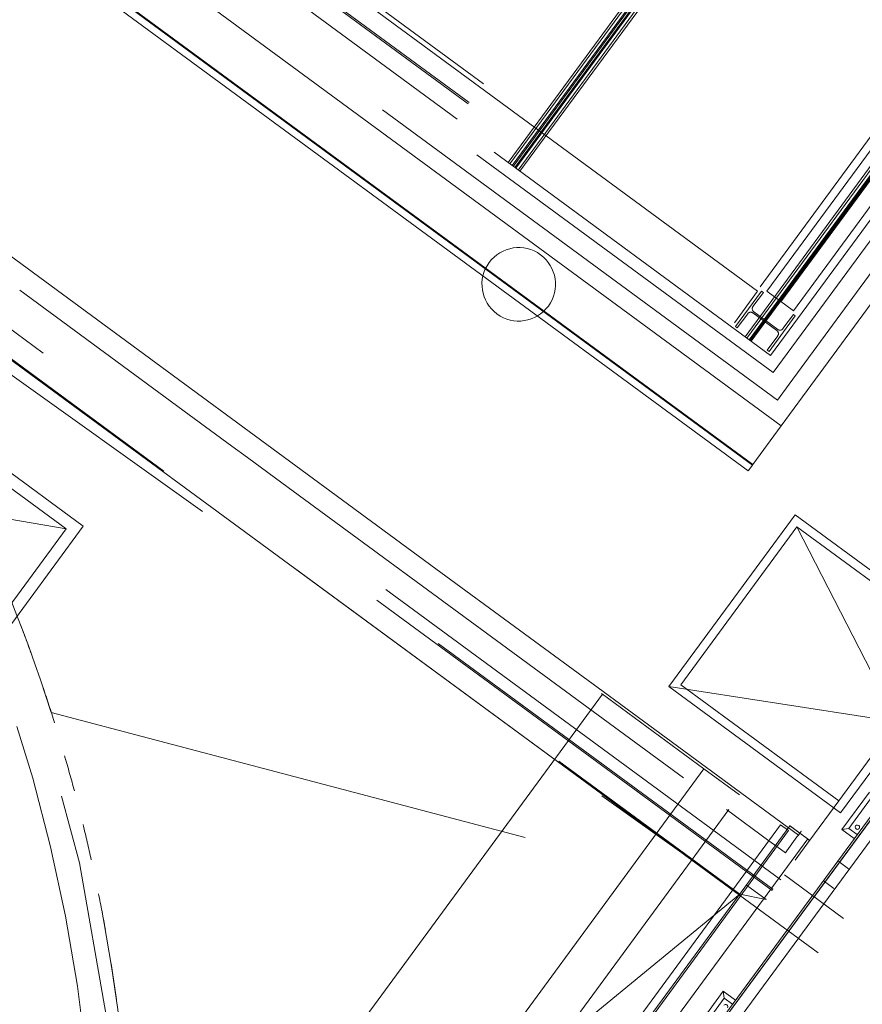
# Model space of a CAD drawing. Header units: metres. Extents: x 135583 to 135939, y 457896 to 458258.
# Tile 390 of 599: x 135817.13 to 135820.57, y 457950.76 to 457954.78. Entities that reach past the tile are written whole.
import ezdxf

# ---------------------------------------------------------------- set-up
doc = ezdxf.new("R2010")
doc.units = ezdxf.units.M
doc.linetypes.add('Hidden', pattern=[4, 2, -2])
doc.layers.add('NIEUWE INSTALLATIE', color=250, linetype='Continuous', lineweight=0)

msp = doc.modelspace()

# ---------------------------------------------------------------- linework, layer by layer
at = {"layer": 'NIEUWE INSTALLATIE', "linetype": 'Hidden'}
for p, q in [((135799.728, 457968.4442), (135820.1975, 457953.4057)), ((135799.728, 457968.4442), (135820.1975, 457953.4057)), ((135799.6581, 457968.4335), (135820.2082, 457953.3358)), ((135799.6581, 457968.4335), (135820.2082, 457953.3358)), ((135820.2253, 457953.2239), (135799.6107, 457968.3691)), ((135820.2253, 457953.2239), (135799.6107, 457968.3691)), ((135820.2389, 457951.2663), (135809.1982, 457959.3777)), ((135820.2389, 457951.2663), (135809.1982, 457959.3777)), ((135820.2033, 457951.223), (135809.1675, 457959.3308)), ((135820.2033, 457951.223), (135809.1675, 457959.3308)), ((135809.1711, 457959.3356), (135820.2069, 457951.2278)), ((135809.1711, 457959.3356), (135820.2069, 457951.2278)), ((135819.867, 457951.3534), (135809.3645, 457959.0694)), ((135819.867, 457951.3534), (135809.3645, 457959.0694)), ((135819.1263, 457954.1926), (135822.2229, 457958.4074)), ((135819.1263, 457954.1926), (135822.2229, 457958.4074)), ((135822.2302, 457958.402), (135819.1336, 457954.1872)), ((135822.2302, 457958.402), (135819.1336, 457954.1872)), ((135822.2399, 457958.3949), (135819.1434, 457954.1801)), ((135822.2399, 457958.3949), (135819.1434, 457954.1801)), ((135819.1474, 457954.1771), (135822.2439, 457958.3919)), ((135819.1474, 457954.1771), (135822.2439, 457958.3919)), ((135819.1539, 457954.1724), (135822.2504, 457958.3872)), ((135819.1539, 457954.1724), (135822.2504, 457958.3872)), ((135822.2545, 457958.3842), (135819.1579, 457954.1694)), ((135822.2545, 457958.3842), (135819.1579, 457954.1694)), ((135819.1677, 457954.1622), (135822.2642, 457958.377)), ((135819.1677, 457954.1622), (135822.2642, 457958.377)), ((135822.2715, 457958.3717), (135819.1749, 457954.1569)), ((135822.2715, 457958.3717), (135819.1749, 457954.1569)), ((135820.0934, 457953.4821), (135823.1899, 457957.6969)), ((135820.0934, 457953.4821), (135823.1899, 457957.6969)), ((135823.1972, 457957.6915), (135820.1007, 457953.4768)), ((135823.1972, 457957.6915), (135820.1007, 457953.4768)), ((135823.2069, 457957.6844), (135820.1104, 457953.4696)), ((135823.2069, 457957.6844), (135820.1104, 457953.4696)), ((135820.1145, 457953.4666), (135823.211, 457957.6814)), ((135820.1145, 457953.4666), (135823.211, 457957.6814)), ((135823.2142, 457957.6791), (135820.1177, 457953.4643)), ((135823.2142, 457957.6791), (135820.1177, 457953.4643)), ((135823.4757, 457957.6482), (135820.2726, 457953.2884)), ((135823.4757, 457957.6482), (135820.2726, 457953.2884)), ((135820.1975, 457953.4057), (135823.294, 457957.6204)), ((135820.1975, 457953.4057), (135823.294, 457957.6204)), ((135820.2082, 457953.3358), (135823.3639, 457957.6311)), ((135820.2082, 457953.3358), (135823.3639, 457957.6311)), ((135820.1547, 457953.6852), (135823.0144, 457957.5777)), ((135820.1547, 457953.6852), (135823.0144, 457957.5777)), ((135823.039, 457957.5563), (135820.1825, 457953.6682)), ((135823.039, 457957.5563), (135820.1825, 457953.6682)), ((135823.0907, 457957.5182), (135820.2342, 457953.6302)), ((135823.0907, 457957.5182), (135820.2342, 457953.6302)), ((135823.0961, 457957.5143), (135820.2396, 457953.6263)), ((135823.0961, 457957.5143), (135820.2396, 457953.6263)), ((135820.2323, 457953.6287), (135823.0829, 457957.5088)), ((135820.2323, 457953.6287), (135823.0829, 457957.5088)), ((135820.2387, 457953.6239), (135823.0894, 457957.5041)), ((135820.2387, 457953.6239), (135823.0894, 457957.5041)), ((135820.2913, 457953.5882), (135823.1478, 457957.4763)), ((135820.2913, 457953.5882), (135823.1478, 457957.4763)), ((135820.1443, 457953.6681), (135817.4014, 457955.6832)), ((135820.1443, 457953.6681), (135817.4014, 457955.6832)), ((135820.1443, 457953.6681), (135817.4014, 457955.6832)), ((135817.4147, 457955.6983), (135820.1547, 457953.6852)), ((135817.4147, 457955.6983), (135820.1547, 457953.6852)), ((135817.3523, 457955.6163), (135820.0952, 457953.6012)), ((135817.3523, 457955.6163), (135820.0952, 457953.6012)), ((135817.3523, 457955.6163), (135820.0952, 457953.6012)), ((135817.3558, 457955.6212), (135820.0987, 457953.606)), ((135817.3558, 457955.6212), (135820.0987, 457953.606)), ((135817.3558, 457955.6212), (135820.0987, 457953.606)), ((135817.3067, 457955.5543), (135820.0496, 457953.5391)), ((135817.3067, 457955.5543), (135820.0496, 457953.5391)), ((135817.3067, 457955.5543), (135820.0496, 457953.5391)), ((135816.1101, 457954.118), (135820.0716, 457951.2075)), ((135816.1101, 457954.118), (135820.0716, 457951.2075)), ((135816.2507, 457953.9302), (135820.0716, 457951.2075)), ((135816.2507, 457953.9302), (135820.0716, 457951.2075)), ((135820.3624, 457953.7923), (135820.356, 457953.7971)), ((135820.3624, 457953.7923), (135820.356, 457953.7971)), ((135820.3313, 457953.7635), (135820.3378, 457953.7588)), ((135820.3313, 457953.7635), (135820.3378, 457953.7588)), ((135817.1337, 457953.6717), (135817.8251, 457953.1638)), ((135817.1337, 457953.6717), (135817.8251, 457953.1638)), ((135817.1337, 457953.6717), (135817.8251, 457953.1638)), ((135817.1337, 457953.6717), (135817.8251, 457953.1638)), ((135820.1443, 457953.6681), (135820.0496, 457953.5391)), ((135820.1443, 457953.6681), (135820.0496, 457953.5391)), ((135820.1443, 457953.6681), (135820.0496, 457953.5391)), ((135820.1605, 457953.6686), (135820.0539, 457953.5235)), ((135820.1605, 457953.6686), (135820.0539, 457953.5235)), ((135820.1255, 457953.605), (135820.1681, 457953.663)), ((135820.1255, 457953.605), (135820.1681, 457953.663)), ((135820.1681, 457953.663), (135820.1605, 457953.6686)), ((135820.1681, 457953.663), (135820.1605, 457953.6686)), ((135820.2913, 457953.5882), (135820.1825, 457953.6682)), ((135820.2913, 457953.5882), (135820.1825, 457953.6682)), ((135820.2598, 457953.6662), (135820.2663, 457953.6615)), ((135820.2598, 457953.6662), (135820.2663, 457953.6615)), ((135820.2387, 457953.6239), (135820.2323, 457953.6287)), ((135820.2387, 457953.6239), (135820.2323, 457953.6287)), ((135820.1252, 457953.5791), (135820.2235, 457953.5069)), ((135820.1252, 457953.5791), (135820.2235, 457953.5069)), ((135820.227, 457953.5117), (135820.1287, 457953.584)), ((135820.227, 457953.5117), (135820.1287, 457953.584)), ((135820.0616, 457953.5179), (135820.1042, 457953.5759)), ((135820.0616, 457953.5179), (135820.1042, 457953.5759)), ((135820.1917, 457953.4223), (135820.2983, 457953.5674)), ((135820.1917, 457953.4223), (135820.2983, 457953.5674)), ((135820.2906, 457953.573), (135820.248, 457953.515)), ((135820.2906, 457953.573), (135820.248, 457953.515)), ((135820.2983, 457953.5674), (135820.2906, 457953.573)), ((135820.2983, 457953.5674), (135820.2906, 457953.573)), ((135820.0539, 457953.5235), (135820.0616, 457953.5179)), ((135820.0539, 457953.5235), (135820.0616, 457953.5179)), ((135820.2267, 457953.4859), (135820.1841, 457953.4279)), ((135820.2267, 457953.4859), (135820.1841, 457953.4279)), ((135820.1841, 457953.4279), (135820.1917, 457953.4223)), ((135820.1841, 457953.4279), (135820.1917, 457953.4223)), ((135820.2726, 457953.2884), (135820.2253, 457953.2239)), ((135820.2726, 457953.2884), (135820.2253, 457953.2239)), ((135817.3231, 457952.6982), (135816.8395, 457953.0535)), ((135817.9989, 457953.0361), (135818.0633, 457952.9888)), ((135817.9989, 457953.0361), (135818.0633, 457952.9888)), ((135817.9989, 457953.0361), (135818.0633, 457952.9888)), ((135817.9989, 457953.0361), (135818.0633, 457952.9888)), ((135818.2297, 457952.8665), (135820.0171, 457951.5533)), ((135818.2297, 457952.8665), (135820.0171, 457951.5533)), ((135818.2297, 457952.8665), (135820.0171, 457951.5533)), ((135818.2297, 457952.8665), (135820.0171, 457951.5533)), ((135816.9678, 457952.2147), (135817.3231, 457952.6982)), ((135819.831, 457952.0623), (135820.3047, 457952.707)), ((135820.3047, 457952.707), (135820.9494, 457952.2334)), ((135818.8322, 457952.5356), (135819.5139, 457952.0347)), ((135818.8322, 457952.5356), (135819.5139, 457952.0347)), ((135818.8322, 457952.5356), (135819.5139, 457952.0347)), ((135818.8322, 457952.5356), (135819.5139, 457952.0347)), ((135820.4757, 457951.5887), (135820.9494, 457952.2334)), ((135819.831, 457952.0623), (135820.4757, 457951.5887)), ((135817.2626, 457951.9494), (135820.0716, 457951.2075)), ((135817.2626, 457951.9494), (135820.0716, 457951.2075)), ((135820.3573, 457951.4275), (135820.4757, 457951.5887)), ((135820.3573, 457951.4275), (135820.4757, 457951.5887)), ((135820.2766, 457951.4865), (135816.7897, 457946.7404)), ((135820.2766, 457951.4865), (135816.7897, 457946.7404)), ((135820.2766, 457951.4865), (135816.7897, 457946.7404)), ((135820.2766, 457951.4865), (135816.7897, 457946.7404)), ((135820.3169, 457951.457), (135820.2766, 457951.4865)), ((135820.3169, 457951.457), (135820.2766, 457951.4865)), ((135820.3169, 457951.457), (135820.2766, 457951.4865)), ((135820.3169, 457951.457), (135820.2766, 457951.4865)), ((135820.2846, 457951.4806), (135820.3168, 457951.4569)), ((135820.2846, 457951.4806), (135820.3168, 457951.4569)), ((135820.2846, 457951.4806), (135820.3168, 457951.4569)), ((135820.2846, 457951.4806), (135820.3168, 457951.4569)), ((135820.3103, 457951.448), (135820.3119, 457951.4501)), ((135820.3103, 457951.448), (135820.3119, 457951.4501)), ((135820.3103, 457951.448), (135820.3119, 457951.4501)), ((135820.3103, 457951.448), (135820.3119, 457951.4501)), ((135820.3111, 457951.449), (135820.3103, 457951.448)), ((135820.3111, 457951.449), (135820.3103, 457951.448)), ((135820.3111, 457951.449), (135820.3103, 457951.448)), ((135820.3111, 457951.449), (135820.3103, 457951.448)), ((135820.1909, 457951.4257), (135820.223, 457951.4021)), ((135820.1909, 457951.4257), (135820.223, 457951.4021)), ((135820.1909, 457951.4257), (135820.223, 457951.4021)), ((135820.1909, 457951.4257), (135820.223, 457951.4021)), ((135820.3491, 457951.4332), (135820.3488, 457951.4329)), ((135820.3491, 457951.4332), (135820.3488, 457951.4329)), ((135820.3491, 457951.4332), (135820.3488, 457951.4329)), ((135820.3491, 457951.4332), (135820.3488, 457951.4329)), ((135820.3569, 457951.4269), (135820.3572, 457951.4273)), ((135820.3572, 457951.4273), (135820.3569, 457951.427)), ((135820.3569, 457951.4269), (135820.3572, 457951.4273)), ((135820.3572, 457951.4273), (135820.3569, 457951.427)), ((135820.3569, 457951.4269), (135820.3572, 457951.4273)), ((135820.3572, 457951.4273), (135820.3569, 457951.427)), ((135820.3569, 457951.4269), (135820.3572, 457951.4273)), ((135820.3572, 457951.4273), (135820.3569, 457951.427)), ((135820.3572, 457951.4274), (135820.3573, 457951.4275)), ((135820.3572, 457951.4274), (135820.3573, 457951.4275)), ((135820.2578, 457951.3765), (135820.2586, 457951.3776)), ((135820.2578, 457951.3765), (135820.2586, 457951.3776)), ((135820.2578, 457951.3765), (135820.2586, 457951.3776)), ((135820.2578, 457951.3765), (135820.2586, 457951.3776)), ((135820.3918, 457950.9678), (135819.8725, 457951.3494)), ((135820.3918, 457950.9678), (135819.8725, 457951.3494)), ((135820.4718, 457951.3434), (135820.5152, 457951.3115)), ((135820.4718, 457951.3434), (135820.5152, 457951.3115)), ((135820.2537, 457951.2865), (135820.4955, 457951.1089)), ((135820.2537, 457951.2865), (135820.4955, 457951.1089)), ((135820.4126, 457951.2628), (135820.4559, 457951.2309)), ((135820.4126, 457951.2628), (135820.4559, 457951.2309)), ((135820.0716, 457951.2075), (135817.5569, 457949.1435)), ((135820.0716, 457951.2075), (135817.5569, 457949.1435)), ((135820.0716, 457951.2075), (135820.1797, 457951.1857)), ((135820.0716, 457951.2075), (135820.1797, 457951.1857)), ((135820.0991, 457951.2449), (135820.1797, 457951.1857)), ((135820.0991, 457951.2449), (135820.1797, 457951.1857)), ((135820.2033, 457951.223), (135820.2069, 457951.2278)), ((135820.2033, 457951.223), (135820.2069, 457951.2278))]:
    msp.add_line(p, q, dxfattribs=at)
at = {"layer": 'NIEUWE INSTALLATIE'}
for p, q in [((135799.4414, 457968.4004), (135820.2413, 457953.1191)), ((135820.1235, 457952.9586), (135799.3235, 457968.24)), ((135820.1252, 457952.9611), (135799.3253, 457968.2424)), ((135820.1063, 457952.9353), (135799.3064, 457968.2166)), ((135819.867, 457951.3534), (135809.3645, 457959.0694)), ((135819.867, 457951.3534), (135809.3645, 457959.0694)), ((135820.2413, 457953.1191), (135823.5806, 457957.6643)), ((135823.58, 457955.5742), (135816.8257, 457946.3806)), ((135816.8368, 457946.3823), (135823.5864, 457955.5694)), ((135823.5871, 457955.5689), (135816.838, 457946.3825)), ((135816.9056, 457946.3928), (135823.626, 457955.5403)), ((135815.6124, 457954.9011), (135818.8321, 457952.5356)), ((135815.6124, 457954.9011), (135818.8321, 457952.5356)), ((135817.8252, 457953.1637), (135817.9988, 457953.0361)), ((135817.8252, 457953.1637), (135817.9988, 457953.0361)), ((135817.393, 457952.7089), (135816.8288, 457953.1234)), ((135816.8289, 457953.1235), (135817.393, 457952.709)), ((135820.2413, 457953.1191), (135820.1252, 457952.9611)), ((135818.0633, 457952.9888), (135818.2297, 457952.8665)), ((135818.0633, 457952.9888), (135818.2297, 457952.8665)), ((135820.1235, 457952.9586), (135820.1063, 457952.9353)), ((135820.1252, 457952.9611), (135820.1235, 457952.9586)), ((135816.6619, 457952.8117), (135817.3231, 457952.6982)), ((135820.2972, 457952.756), (135819.7821, 457952.0549)), ((135820.9983, 457952.2409), (135820.2972, 457952.756)), ((135816.9785, 457952.1448), (135817.393, 457952.7089)), ((135817.393, 457952.7089), (135817.393, 457952.709)), ((135820.7125, 457951.911), (135820.3047, 457952.707)), ((135820.4832, 457951.5398), (135820.9983, 457952.2409)), ((135819.7821, 457952.0549), (135820.4832, 457951.5398)), ((135819.7821, 457952.0549), (135820.7125, 457951.911)), ((135816.0361, 457947.2931), (135819.5115, 457952.0236)), ((135819.518, 457952.0188), (135819.5078, 457952.0264)), ((135819.5115, 457952.0236), (135819.9257, 457951.7193)), ((135819.5139, 457952.0347), (135820.3111, 457951.449)), ((135819.5139, 457952.0347), (135820.3111, 457951.449)), ((135816.4503, 457946.9888), (135819.9257, 457951.7193)), ((135819.9257, 457951.7193), (135820.0713, 457951.6135)), ((135820.6013, 457951.6244), (135820.4888, 457951.4713)), ((135820.5167, 457951.4756), (135820.6055, 457951.5965)), ((135816.5959, 457946.883), (135820.0266, 457951.5526)), ((135820.0172, 457951.5533), (135820.1908, 457951.4257)), ((135820.0172, 457951.5533), (135820.1908, 457951.4257)), ((135816.763, 457946.76), (135820.2384, 457951.4904)), ((135820.2384, 457951.4904), (135820.2706, 457951.4668)), ((135816.7952, 457946.7363), (135820.2706, 457951.4668)), ((135820.2706, 457951.4668), (135820.2708, 457951.467)), ((135820.3111, 457951.449), (135820.3052, 457951.441)), ((135820.3111, 457951.449), (135820.3052, 457951.441)), ((135820.317, 457951.4571), (135820.3111, 457951.449)), ((135820.317, 457951.4571), (135820.3111, 457951.449)), ((135820.3572, 457951.4273), (135820.3169, 457951.4569)), ((135820.3169, 457951.4569), (135820.341, 457951.4391)), ((135820.3572, 457951.4273), (135820.3169, 457951.4569)), ((135820.3169, 457951.4569), (135820.341, 457951.4391)), ((135820.4888, 457951.4713), (135820.5167, 457951.4756)), ((135820.4888, 457951.4713), (135820.5387, 457951.4346)), ((135820.5506, 457951.4507), (135820.5167, 457951.4756)), ((135820.3488, 457951.4329), (135816.8011, 457946.604)), ((135820.3488, 457951.4329), (135816.8011, 457946.604)), ((135820.3052, 457951.441), (135820.2637, 457951.3846)), ((135820.3052, 457951.441), (135820.2637, 457951.3846)), ((135820.2981, 457951.3469), (135820.3569, 457951.4269)), ((135820.2981, 457951.3469), (135820.3569, 457951.4269)), ((135820.3491, 457951.4332), (135820.3488, 457951.4329)), ((135820.3491, 457951.4332), (135820.3488, 457951.4329)), ((135820.3569, 457951.4269), (135820.3572, 457951.4273)), ((135820.3569, 457951.4269), (135820.3572, 457951.4273)), ((135820.2231, 457951.402), (135820.2578, 457951.3765)), ((135820.2231, 457951.402), (135820.2578, 457951.3765)), ((135820.2637, 457951.3846), (135820.258, 457951.3768)), ((135820.2637, 457951.3846), (135820.258, 457951.3768)), ((135820.3918, 457950.9678), (135819.8725, 457951.3494)), ((135820.3918, 457950.9678), (135819.8725, 457951.3494)), ((135820.0043, 457950.8118), (135819.8918, 457950.6587)), ((135820.0043, 457950.8118), (135820.0085, 457950.7839)), ((135820.0542, 457950.7751), (135820.0043, 457950.8118)), ((135819.9197, 457950.663), (135820.0085, 457950.7839)), ((135820.0085, 457950.7839), (135820.0424, 457950.759))]:
    msp.add_line(p, q, dxfattribs=at)
at = {"layer": 'NIEUWE INSTALLATIE', "linetype": 'Hidden', "flags": 128}
msp.add_lwpolyline([(135814.8812, 457955.1349), (135815.01, 457955.0303), (135815.2286, 457954.8403), (135815.4389, 457954.6411), (135815.6404, 457954.433), (135815.8328, 457954.2165), (135816.0158, 457953.992), (135816.1889, 457953.7598), (135816.352, 457953.5203), (135816.5046, 457953.2741), (135816.6465, 457953.0216), (135816.7774, 457952.7633), (135816.8971, 457952.4995), (135817.0055, 457952.2309), (135817.1021, 457951.9578), (135817.187, 457951.6809), (135817.2599, 457951.4006), (135817.3208, 457951.1174), (135817.3694, 457950.8318), (135817.4057, 457950.5444), (135817.4297, 457950.2558), (135817.4412, 457949.9664), (135817.4404, 457949.6767), (135817.4271, 457949.3874), (135817.4014, 457949.0988), (135817.3633, 457948.8117), (135817.313, 457948.5264), (135817.2504, 457948.2436), (135817.1758, 457947.9637), (135817.0893, 457947.6873), (135816.991, 457947.4149), (135816.8811, 457947.1469), (135816.7597, 457946.8838), (135816.6273, 457946.6263), (135816.4838, 457946.3746)], dxfattribs=at)
msp.add_lwpolyline([(135814.8812, 457955.1349), (135815.01, 457955.0303), (135815.2286, 457954.8403), (135815.4389, 457954.6411), (135815.6404, 457954.433), (135815.8328, 457954.2165), (135816.0158, 457953.992), (135816.1889, 457953.7598), (135816.352, 457953.5203), (135816.5046, 457953.2741), (135816.6465, 457953.0216), (135816.7774, 457952.7633), (135816.8971, 457952.4995), (135817.0055, 457952.2309), (135817.1021, 457951.9578), (135817.187, 457951.6809), (135817.2599, 457951.4006), (135817.3208, 457951.1174), (135817.3694, 457950.8318), (135817.4057, 457950.5444), (135817.4297, 457950.2558), (135817.4412, 457949.9664), (135817.4404, 457949.6767), (135817.4271, 457949.3874), (135817.4014, 457949.0988), (135817.3633, 457948.8117), (135817.313, 457948.5264), (135817.2504, 457948.2436), (135817.1758, 457947.9637), (135817.0893, 457947.6873), (135816.991, 457947.4149), (135816.8811, 457947.1469), (135816.7597, 457946.8838), (135816.6273, 457946.6263), (135816.4838, 457946.3746)], dxfattribs=at)
at = {"layer": 'NIEUWE INSTALLATIE', "linetype": 'Hidden'}
for centre, radius, start, end in [((135810.6924, 457949.8418), 6.85, 324.75709, 135.22999), ((135810.6924, 457949.8418), 6.85, 324.75709, 135.22999), ((135819.1698, 457953.6959), 0.15, 53.696, 233.696), ((135819.1698, 457953.6959), 0.15, 53.696, 233.696), ((135819.1698, 457953.6959), 0.15, 233.696, 53.696), ((135819.1698, 457953.6959), 0.15, 233.696, 53.696), ((135810.6924, 457949.8418), 6.9, 19.79478, 21.06765), ((135810.6924, 457949.8418), 6.9, 19.79478, 21.06765), ((135810.6924, 457949.8418), 6.9, 17.41463, 18.67436), ((135810.6924, 457949.8418), 6.9, 17.41463, 18.67436), ((135810.6924, 457949.8418), 6.9, 354.19127, 17.78476), ((135810.6924, 457949.8418), 6.9, 354.19127, 17.78476), ((135810.6924, 457949.8418), 6.9, 15.01203, 16.2434), ((135810.6924, 457949.8418), 6.9, 15.01203, 16.2434), ((135810.6924, 457949.8418), 6.9, 12.60933, 13.83836), ((135810.6924, 457949.8418), 6.9, 12.60933, 13.83836), ((135810.6924, 457949.8418), 6.9, 10.20651, 11.43391), ((135810.6924, 457949.8418), 6.9, 10.20651, 11.43391), ((135810.6924, 457949.8418), 6.9, 7.80355, 9.02991), ((135810.6924, 457949.8418), 6.9, 7.80355, 9.02991)]:
    msp.add_arc(centre, radius, start, end, dxfattribs=at)
for centre, major_axis, ratio, start_param, end_param in [((135820.1163, 457953.5671), (0.0023, 0.0148), 1, 5.805498, 7.376294), ((135820.1163, 457953.5671), (0.0023, 0.0148), 1, 5.805498, 7.376294), ((135820.1376, 457953.5961), (-0.0035, 0.0146), 1, 0.70041, 2.271206), ((135820.1376, 457953.5961), (-0.0035, 0.0146), 1, 0.70041, 2.271206), ((135820.2146, 457953.4948), (-0.0133, 0.0069), 1, 2.985656, 4.556452), ((135820.2146, 457953.4948), (-0.0133, 0.0069), 1, 2.985656, 4.556452), ((135820.2359, 457953.5238), (-0.0133, 0.0069), 1, 1.414859, 2.985656), ((135820.2359, 457953.5238), (-0.0133, 0.0069), 1, 1.414859, 2.985656), ((135820.2847, 457951.4806), (-0.00806, 0.00592), 0.005298, 0, 1.570796), ((135820.2847, 457951.4806), (-0.00806, 0.00592), 0.005298, 0, 1.570796), ((135820.2847, 457951.4806), (-0.00806, 0.00592), 0.005298, 0, 1.570796), ((135820.2847, 457951.4806), (-0.00806, 0.00592), 0.005298, 0, 1.570796), ((135820.317, 457951.4571), (0.00592, 0.00806), 0.000001, 4.253257, 9.948377), ((135820.317, 457951.4571), (0.00592, 0.00806), 0.000001, 4.253257, 9.948377), ((135820.317, 457951.4571), (0.00592, 0.00806), 0.000001, 4.253257, 9.948377), ((135820.317, 457951.4571), (0.00592, 0.00806), 0.000001, 4.253257, 9.948377), ((135820.341, 457951.4391), (-0.00806, 0.00592), 0.005298, 3.141592, 3.665191), ((135820.341, 457951.4391), (-0.00806, 0.00592), 0.005298, 3.141592, 3.665191), ((135820.341, 457951.4391), (-0.00806, 0.00592), 0.005298, 3.141592, 3.665191), ((135820.341, 457951.4391), (-0.00806, 0.00592), 0.005298, 3.141592, 3.665191), ((135820.3569, 457951.427), (-0.00806, 0.00592), 0.005298, 0, 0.523598), ((135820.3569, 457951.427), (-0.00806, 0.00592), 0.005298, 0, 0.523598), ((135820.3569, 457951.427), (-0.00806, 0.00592), 0.005298, 0, 0.523598), ((135820.3569, 457951.427), (-0.00806, 0.00592), 0.005298, 0, 0.523598), ((135820.2637, 457951.3846), (0.00592, 0.00806), 0.000001, 2.668498, 3.665191), ((135820.2637, 457951.3846), (0.00592, 0.00806), 0.000001, 2.668498, 3.665191), ((135820.2637, 457951.3846), (0.00592, 0.00806), 0.000001, 2.668498, 3.665191), ((135820.2637, 457951.3846), (0.00592, 0.00806), 0.000001, 2.668498, 3.665191)]:
    msp.add_ellipse(centre, major_axis=major_axis, ratio=ratio, start_param=start_param, end_param=end_param, dxfattribs=at)
at = {"layer": 'NIEUWE INSTALLATIE', "extrusion": (0, 0, -1)}
for centre, major_axis, start_param, end_param in [((135820.5517, 457951.4809), (-0.00533, -0.00725), 1.570796, 4.712389), ((135820.5517, 457951.4809), (-0.00215, -0.00874), 5.105088, 8.246681), ((135820.0139, 457950.7489), (0.00725, -0.00533), 3.141593, 6.283185)]:
    msp.add_ellipse(centre, major_axis=major_axis, ratio=1, start_param=start_param, end_param=end_param, dxfattribs=at)
at = {"layer": 'NIEUWE INSTALLATIE'}
for centre, start_param, end_param in [((135820.341, 457951.4391), 3.141593, 4.712389), ((135820.341, 457951.4391), 3.141593, 4.712389), ((135820.3569, 457951.427), 0, 1.570796), ((135820.3569, 457951.427), 0, 1.570796)]:
    msp.add_ellipse(centre, major_axis=(-0.00806, 0.00592), ratio=0.005298, start_param=start_param, end_param=end_param, dxfattribs=at)
at = {"layer": 'NIEUWE INSTALLATIE', "linetype": 'Hidden'}
msp.add_open_spline([(135817.2626, 457951.9494), (135817.1489, 457952.304), (135816.8639, 457952.9945), (135816.4713, 457953.6303), (135816.2507, 457953.9302)], degree=3, knots=[-1, -1, -1, -1, -0.5, -0.0000029, -0.0000029, -0.0000029, -0.0000029], dxfattribs=at)
msp.add_open_spline([(135817.2626, 457951.9494), (135817.1489, 457952.304), (135816.8639, 457952.9945), (135816.4713, 457953.6303), (135816.2507, 457953.9302)], degree=3, knots=[-1, -1, -1, -1, -0.5, -0.0000029, -0.0000029, -0.0000029, -0.0000029], dxfattribs=at)

doc.saveas('drawing.dxf')
